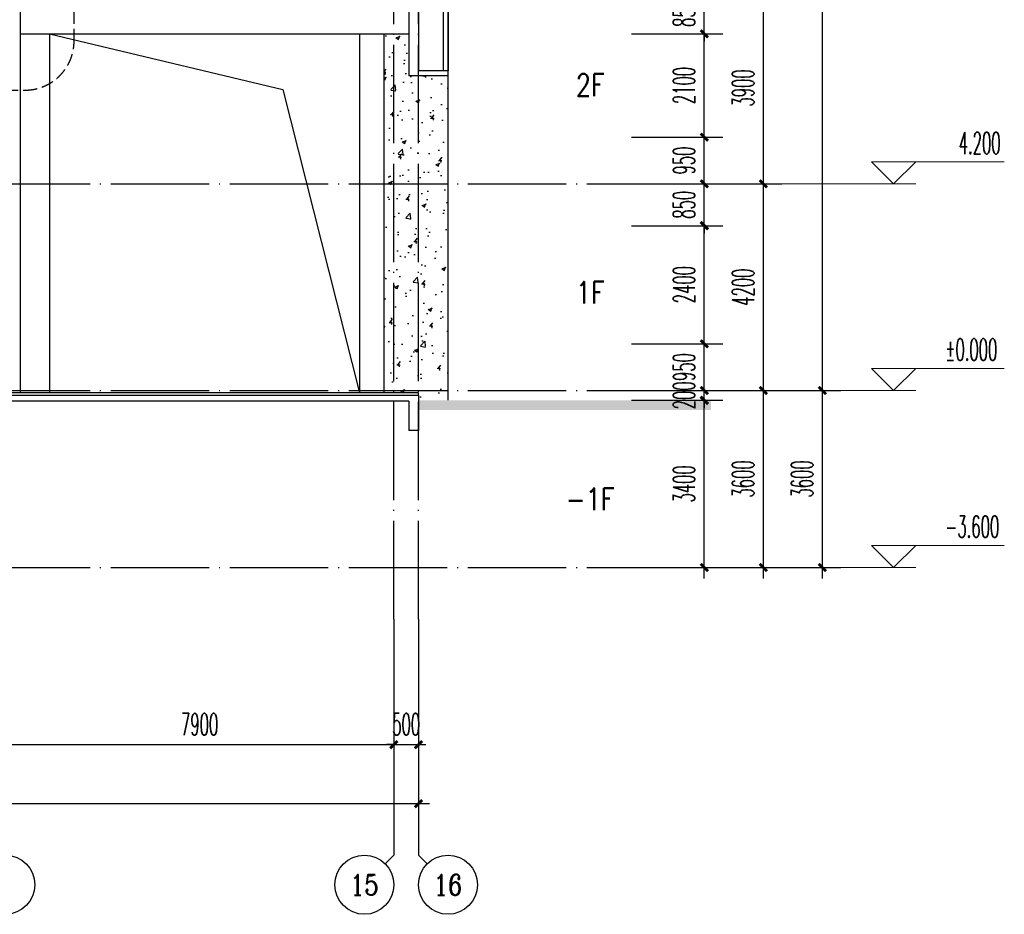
# Model space of a CAD drawing. Extents: x 1779708 to 7299578, y -1121471 to 88434.
# Tile 597 of 656: x 5553262 to 5573283, y -960332 to -942144. Entities that reach past the tile are written whole.
import ezdxf
from ezdxf.enums import TextEntityAlignment as Align

# ---------------------------------------------------------------- set-up
doc = ezdxf.new("R2010")
doc.units = 0
doc.header["$LTSCALE"] = 1000
doc.header["$MEASUREMENT"] = 0
doc.linetypes.add('DASH', pattern=[0.35, 0.25, -0.1])
doc.linetypes.add('DOTE', pattern=[2.42, 2, -0.2, 0.02, -0.2])
doc.layers.get('0').update_dxf_attribs({"linetype": 'CONTINUOUS'})
doc.layers.get('Defpoints').update_dxf_attribs({"linetype": 'CONTINUOUS'})
for name, color, linetype in [('AXIS', 3, 'CONTINUOUS'), ('AXIS_TEXT', 7, 'CONTINUOUS'), ('DIM_IDEN', 3, 'CONTINUOUS'), ('DOTE', 1, 'DOTE'), ('PUB_DIM', 3, 'CONTINUOUS'), ('PUB_TEXT', 7, 'CONTINUOUS'), ('WALL', 255, 'CONTINUOUS'), ('可见线', 6, 'CONTINUOUS'), ('立面中线', 140, 'CONTINUOUS'), ('立面填充图例白', 7, 'CONTINUOUS'), ('立面细线', 114, 'CONTINUOUS')]:
    doc.layers.add(name, color=color, linetype=linetype)
doc.layers.add('DIM_ELEV', color=3, linetype='CONTINUOUS', lineweight=13)
doc.styles.add('_TCH_AXIS', font='COMPLEX', dxfattribs={"bigfont": 'GBCBIG'})
doc.styles.add('_TCH_DIM', font='SIMPLEX.shx', dxfattribs={"width": 0.7, "bigfont": 'GBCBIG.shx'})
doc.styles.add('_TCH_DIM_T3', font='SIMPLEX.shx', dxfattribs={"width": 0.494118, "bigfont": 'GBCBIG.shx'})
doc.styles.add('dim_font', font='SIMPLEX.shx', dxfattribs={"width": 0.8})
doc.dimstyles.new('_TCH_ARCH&&150', dxfattribs={"dimtxt": 446.25, "dimasz": 150, "dimexe": 375, "dimexo": 450, "dimgap": 189.375, "dimtad": 1, "dimdec": 0, "dimzin": 0, "dimdsep": 46, "dimtxsty": '_TCH_DIM_T3', "dimblk": 'ARCHTICK', "dimcen": 0.09, "dimdle": 225, "dimclrt": 7, "dimazin": 2, "dimtfac": 1, "dimtdec": 0, "dimtix": 1, "dimtmove": 2, "dimatfit": 3, "dimfxl": 250, "dimtolj": 1, "dimtzin": 0, "dimarcsym": 0})

# ---------------------------------------------------------------- blocks, each defined once
blk = doc.blocks.new('_ArchTick')
at = {"color": 0, "linetype": 'ByBlock', "const_width": 0.4}
blk.add_lwpolyline([(-0.5, -0.5), (0.5, 0.5)], dxfattribs=at)
blk = doc.blocks.new('*D190')
at = {"layer": 'Defpoints', "color": 0, "transparency": 16777216}
for p in [(5567650, -949682), (5569583, -949682), (5567650, -953282)]:
    blk.add_point(p, dxfattribs=at)
at = {"layer": 'PUB_DIM', "color": 0, "lineweight": -2, "transparency": 16777216}
for p, q in [((5569583, -953507), (5569583, -949457)), ((5568100, -949682), (5569958, -949682)), ((5568100, -953282), (5569958, -953282))]:
    blk.add_line(p, q, dxfattribs=at)
at = {"layer": 'PUB_DIM', "color": 0, "lineweight": -2, "transparency": 16777216, "xscale": 150, "yscale": 150, "zscale": 150}
for p, rotation in [((5569583, -949682), 90), ((5569583, -953282), 270)]:
    blk.add_blockref('_ArchTick', p, dxfattribs=dict(at, rotation=rotation))
at = {"layer": 'PUB_DIM', "color": 7, "transparency": 16777216, "insert": (5569170, -951482), "char_height": 446.2, "attachment_point": 5, "rotation": 90, "style": '_TCH_DIM_T3'}
blk.add_mtext('\\A1;3600', dxfattribs=at)
blk = doc.blocks.new('*D191')
at = {"layer": 'Defpoints', "color": 0, "transparency": 16777216}
for p in [(5567650, -925932), (5569583, -925932), (5567650, -949682)]:
    blk.add_point(p, dxfattribs=at)
at = {"layer": 'PUB_DIM', "color": 0, "lineweight": -2, "transparency": 16777216}
for p, q in [((5569583, -949907), (5569583, -925707)), ((5568100, -925932), (5569958, -925932)), ((5568100, -949682), (5569958, -949682))]:
    blk.add_line(p, q, dxfattribs=at)
at = {"layer": 'PUB_DIM', "color": 0, "lineweight": -2, "transparency": 16777216, "xscale": 150, "yscale": 150, "zscale": 150}
for p, rotation in [((5569583, -925932), 90), ((5569583, -949682), 270)]:
    blk.add_blockref('_ArchTick', p, dxfattribs=dict(at, rotation=rotation))
at = {"layer": 'PUB_DIM', "color": 7, "transparency": 16777216, "insert": (5569170, -937807), "char_height": 446.2, "attachment_point": 5, "rotation": 90, "style": '_TCH_DIM_T3'}
blk.add_mtext('\\A1;23750', dxfattribs=at)
blk = doc.blocks.new('*D192')
at = {"layer": 'Defpoints', "color": 0, "transparency": 16777216}
for p in [(5566450, -949682), (5568383, -949682), (5566450, -953282)]:
    blk.add_point(p, dxfattribs=at)
at = {"layer": 'PUB_DIM', "color": 0, "lineweight": -2, "transparency": 16777216}
for p, q in [((5568383, -953507), (5568383, -949457)), ((5566900, -949682), (5568758, -949682)), ((5566900, -953282), (5568758, -953282))]:
    blk.add_line(p, q, dxfattribs=at)
at = {"layer": 'PUB_DIM', "color": 0, "lineweight": -2, "transparency": 16777216, "xscale": 150, "yscale": 150, "zscale": 150}
for p, rotation in [((5568383, -949682), 90), ((5568383, -953282), 270)]:
    blk.add_blockref('_ArchTick', p, dxfattribs=dict(at, rotation=rotation))
at = {"layer": 'PUB_DIM', "color": 7, "transparency": 16777216, "insert": (5567970, -951482), "char_height": 446.2, "attachment_point": 5, "rotation": 90, "style": '_TCH_DIM_T3'}
blk.add_mtext('\\A1;3600', dxfattribs=at)
blk = doc.blocks.new('*D193')
at = {"layer": 'Defpoints', "color": 0, "transparency": 16777216}
for p in [(5566450, -945482), (5568383, -945482), (5566450, -949682)]:
    blk.add_point(p, dxfattribs=at)
at = {"layer": 'PUB_DIM', "color": 0, "lineweight": -2, "transparency": 16777216}
for p, q in [((5568383, -949907), (5568383, -945257)), ((5566900, -945482), (5568758, -945482)), ((5566900, -949682), (5568758, -949682))]:
    blk.add_line(p, q, dxfattribs=at)
at = {"layer": 'PUB_DIM', "color": 0, "lineweight": -2, "transparency": 16777216, "xscale": 150, "yscale": 150, "zscale": 150}
for p, rotation in [((5568383, -945482), 90), ((5568383, -949682), 270)]:
    blk.add_blockref('_ArchTick', p, dxfattribs=dict(at, rotation=rotation))
at = {"layer": 'PUB_DIM', "color": 7, "transparency": 16777216, "insert": (5567970, -947582), "char_height": 446.2, "attachment_point": 5, "rotation": 90, "style": '_TCH_DIM_T3'}
blk.add_mtext('\\A1;4200', dxfattribs=at)
blk = doc.blocks.new('*D194')
at = {"layer": 'Defpoints', "color": 0, "transparency": 16777216}
for p in [(5566450, -941582), (5568383, -941582), (5566450, -945482)]:
    blk.add_point(p, dxfattribs=at)
at = {"layer": 'PUB_DIM', "color": 0, "lineweight": -2, "transparency": 16777216}
for p, q in [((5568383, -945707), (5568383, -941357)), ((5566900, -941582), (5568758, -941582)), ((5566900, -945482), (5568758, -945482))]:
    blk.add_line(p, q, dxfattribs=at)
at = {"layer": 'PUB_DIM', "color": 0, "lineweight": -2, "transparency": 16777216, "xscale": 150, "yscale": 150, "zscale": 150}
for p, rotation in [((5568383, -941582), 90), ((5568383, -945482), 270)]:
    blk.add_blockref('_ArchTick', p, dxfattribs=dict(at, rotation=rotation))
at = {"layer": 'PUB_DIM', "color": 7, "transparency": 16777216, "insert": (5567970, -943532), "char_height": 446.2, "attachment_point": 5, "rotation": 90, "style": '_TCH_DIM_T3'}
blk.add_mtext('\\A1;3900', dxfattribs=at)
blk = doc.blocks.new('*D199')
at = {"layer": 'AXIS', "color": 0, "lineweight": -2, "transparency": 16777216}
for p, q in [((5485771, -954782), (5485771, -958457)), ((5561371, -954782), (5561371, -958457)), ((5485546, -958082), (5561596, -958082))]:
    blk.add_line(p, q, dxfattribs=at)
at = {"layer": 'Defpoints', "color": 0, "transparency": 16777216}
for p in [(5485771, -954332), (5561371, -954332), (5561371, -958082)]:
    blk.add_point(p, dxfattribs=at)
at = {"layer": 'AXIS', "color": 0, "lineweight": -2, "transparency": 16777216, "xscale": 150, "yscale": 150, "zscale": 150, "rotation": 180}
blk.add_blockref('_ArchTick', (5485771, -958082), dxfattribs=at)
at = {"layer": 'AXIS', "color": 0, "lineweight": -2, "transparency": 16777216, "xscale": 150, "yscale": 150, "zscale": 150}
blk.add_blockref('_ArchTick', (5561371, -958082), dxfattribs=at)
at = {"layer": 'AXIS', "color": 7, "transparency": 16777216, "insert": (5523571, -957669), "char_height": 446.2, "attachment_point": 5, "style": '_TCH_DIM_T3'}
blk.add_mtext('\\A1;75600', dxfattribs=at)
blk = doc.blocks.new('*D212')
at = {"layer": 'AXIS', "color": 0, "lineweight": -2, "transparency": 16777216}
for p, q in [((5552971, -954782), (5552971, -957257)), ((5560871, -954782), (5560871, -957257)), ((5552746, -956882), (5561096, -956882))]:
    blk.add_line(p, q, dxfattribs=at)
at = {"layer": 'Defpoints', "color": 0, "transparency": 16777216}
for p in [(5552971, -954332), (5560871, -954332), (5560871, -956882)]:
    blk.add_point(p, dxfattribs=at)
at = {"layer": 'AXIS', "color": 0, "lineweight": -2, "transparency": 16777216, "xscale": 150, "yscale": 150, "zscale": 150, "rotation": 180}
blk.add_blockref('_ArchTick', (5552971, -956882), dxfattribs=at)
at = {"layer": 'AXIS', "color": 0, "lineweight": -2, "transparency": 16777216, "xscale": 150, "yscale": 150, "zscale": 150}
blk.add_blockref('_ArchTick', (5560871, -956882), dxfattribs=at)
at = {"layer": 'AXIS', "color": 7, "transparency": 16777216, "insert": (5556921, -956469), "char_height": 446.2, "attachment_point": 5, "style": '_TCH_DIM_T3'}
blk.add_mtext('\\A1;7900', dxfattribs=at)
blk = doc.blocks.new('*D213')
at = {"layer": 'AXIS', "color": 0, "lineweight": -2, "transparency": 16777216}
for p, q in [((5560871, -954782), (5560871, -957257)), ((5561371, -954782), (5561371, -957257)), ((5560871, -956882), (5560721, -956882)), ((5560871, -956882), (5561371, -956882)), ((5561371, -956882), (5561521, -956882))]:
    blk.add_line(p, q, dxfattribs=at)
at = {"layer": 'Defpoints', "color": 0, "transparency": 16777216}
for p in [(5560871, -954332), (5561371, -954332), (5561371, -956882)]:
    blk.add_point(p, dxfattribs=at)
at = {"layer": 'AXIS', "color": 0, "lineweight": -2, "transparency": 16777216, "xscale": 150, "yscale": 150, "zscale": 150}
blk.add_blockref('_ArchTick', (5560871, -956882), dxfattribs=at)
at = {"layer": 'AXIS', "color": 0, "lineweight": -2, "transparency": 16777216, "xscale": 150, "yscale": 150, "zscale": 150, "rotation": 180}
blk.add_blockref('_ArchTick', (5561371, -956882), dxfattribs=at)
at = {"layer": 'AXIS', "color": 7, "transparency": 16777216, "insert": (5561121, -956469), "char_height": 446.2, "attachment_point": 5, "style": '_TCH_DIM_T3'}
blk.add_mtext('\\A1;500', dxfattribs=at)
blk = doc.blocks.new('*D400')
at = {"layer": 'Defpoints', "color": 0, "transparency": 16777216}
for p in [(5565250, -949882), (5567183, -949882), (5565250, -953282)]:
    blk.add_point(p, dxfattribs=at)
at = {"layer": 'PUB_DIM', "color": 0, "lineweight": -2, "transparency": 16777216}
for p, q in [((5567183, -953507), (5567183, -949657)), ((5565700, -949882), (5567558, -949882)), ((5565700, -953282), (5567558, -953282))]:
    blk.add_line(p, q, dxfattribs=at)
at = {"layer": 'PUB_DIM', "color": 0, "lineweight": -2, "transparency": 16777216, "xscale": 150, "yscale": 150, "zscale": 150}
for p, rotation in [((5567183, -949882), 90), ((5567183, -953282), 270)]:
    blk.add_blockref('_ArchTick', p, dxfattribs=dict(at, rotation=rotation))
at = {"layer": 'PUB_DIM', "color": 7, "transparency": 16777216, "insert": (5566770, -951582), "char_height": 446.2, "attachment_point": 5, "rotation": 90, "style": '_TCH_DIM_T3'}
blk.add_mtext('\\A1;3400', dxfattribs=at)
blk = doc.blocks.new('*D401')
at = {"layer": 'Defpoints', "color": 0, "transparency": 16777216}
for p in [(5565250, -949682), (5567183, -949682), (5565250, -949882)]:
    blk.add_point(p, dxfattribs=at)
at = {"layer": 'PUB_DIM', "color": 0, "lineweight": -2, "transparency": 16777216}
for p, q in [((5567183, -949682), (5567183, -949532)), ((5565700, -949682), (5567558, -949682)), ((5567183, -949882), (5567183, -949682)), ((5565700, -949882), (5567558, -949882)), ((5567183, -949882), (5567183, -950032))]:
    blk.add_line(p, q, dxfattribs=at)
at = {"layer": 'PUB_DIM', "color": 0, "lineweight": -2, "transparency": 16777216, "xscale": 150, "yscale": 150, "zscale": 150}
for p, rotation in [((5567183, -949682), 270), ((5567183, -949882), 90)]:
    blk.add_blockref('_ArchTick', p, dxfattribs=dict(at, rotation=rotation))
at = {"layer": 'PUB_DIM', "color": 7, "transparency": 16777216, "insert": (5566770, -949782), "char_height": 446.2, "attachment_point": 5, "rotation": 90, "style": '_TCH_DIM_T3'}
blk.add_mtext('\\A1;200', dxfattribs=at)
blk = doc.blocks.new('*D402')
at = {"layer": 'Defpoints', "color": 0, "transparency": 16777216}
for p in [(5565250, -948732), (5567183, -948732), (5565250, -949682)]:
    blk.add_point(p, dxfattribs=at)
at = {"layer": 'PUB_DIM', "color": 0, "lineweight": -2, "transparency": 16777216}
for p, q in [((5567183, -949907), (5567183, -948507)), ((5565700, -948732), (5567558, -948732)), ((5565700, -949682), (5567558, -949682))]:
    blk.add_line(p, q, dxfattribs=at)
at = {"layer": 'PUB_DIM', "color": 0, "lineweight": -2, "transparency": 16777216, "xscale": 150, "yscale": 150, "zscale": 150}
for p, rotation in [((5567183, -948732), 90), ((5567183, -949682), 270)]:
    blk.add_blockref('_ArchTick', p, dxfattribs=dict(at, rotation=rotation))
at = {"layer": 'PUB_DIM', "color": 7, "transparency": 16777216, "insert": (5566770, -949207), "char_height": 446.2, "attachment_point": 5, "rotation": 90, "style": '_TCH_DIM_T3'}
blk.add_mtext('\\A1;950', dxfattribs=at)
blk = doc.blocks.new('*D403')
at = {"layer": 'Defpoints', "color": 0, "transparency": 16777216}
for p in [(5565250, -946332), (5567183, -946332), (5565250, -948732)]:
    blk.add_point(p, dxfattribs=at)
at = {"layer": 'PUB_DIM', "color": 0, "lineweight": -2, "transparency": 16777216}
for p, q in [((5567183, -948957), (5567183, -946107)), ((5565700, -946332), (5567558, -946332)), ((5565700, -948732), (5567558, -948732))]:
    blk.add_line(p, q, dxfattribs=at)
at = {"layer": 'PUB_DIM', "color": 0, "lineweight": -2, "transparency": 16777216, "xscale": 150, "yscale": 150, "zscale": 150}
for p, rotation in [((5567183, -946332), 90), ((5567183, -948732), 270)]:
    blk.add_blockref('_ArchTick', p, dxfattribs=dict(at, rotation=rotation))
at = {"layer": 'PUB_DIM', "color": 7, "transparency": 16777216, "insert": (5566770, -947532), "char_height": 446.2, "attachment_point": 5, "rotation": 90, "style": '_TCH_DIM_T3'}
blk.add_mtext('\\A1;2400', dxfattribs=at)
blk = doc.blocks.new('*D404')
at = {"layer": 'Defpoints', "color": 0, "transparency": 16777216}
for p in [(5565250, -945482), (5567183, -945482), (5565250, -946332)]:
    blk.add_point(p, dxfattribs=at)
at = {"layer": 'PUB_DIM', "color": 0, "lineweight": -2, "transparency": 16777216}
for p, q in [((5567183, -945482), (5567183, -945332)), ((5565700, -945482), (5567558, -945482)), ((5567183, -946332), (5567183, -945482)), ((5565700, -946332), (5567558, -946332)), ((5567183, -946332), (5567183, -946482))]:
    blk.add_line(p, q, dxfattribs=at)
at = {"layer": 'PUB_DIM', "color": 0, "lineweight": -2, "transparency": 16777216, "xscale": 150, "yscale": 150, "zscale": 150}
for p, rotation in [((5567183, -945482), 270), ((5567183, -946332), 90)]:
    blk.add_blockref('_ArchTick', p, dxfattribs=dict(at, rotation=rotation))
at = {"layer": 'PUB_DIM', "color": 7, "transparency": 16777216, "insert": (5566770, -945907), "char_height": 446.2, "attachment_point": 5, "rotation": 90, "style": '_TCH_DIM_T3'}
blk.add_mtext('\\A1;850', dxfattribs=at)
blk = doc.blocks.new('*D405')
at = {"layer": 'Defpoints', "color": 0, "transparency": 16777216}
for p in [(5565250, -944532), (5567183, -944532), (5565250, -945482)]:
    blk.add_point(p, dxfattribs=at)
at = {"layer": 'PUB_DIM', "color": 0, "lineweight": -2, "transparency": 16777216}
for p, q in [((5567183, -945707), (5567183, -944307)), ((5565700, -944532), (5567558, -944532)), ((5565700, -945482), (5567558, -945482))]:
    blk.add_line(p, q, dxfattribs=at)
at = {"layer": 'PUB_DIM', "color": 0, "lineweight": -2, "transparency": 16777216, "xscale": 150, "yscale": 150, "zscale": 150}
for p, rotation in [((5567183, -944532), 90), ((5567183, -945482), 270)]:
    blk.add_blockref('_ArchTick', p, dxfattribs=dict(at, rotation=rotation))
at = {"layer": 'PUB_DIM', "color": 7, "transparency": 16777216, "insert": (5566770, -945007), "char_height": 446.2, "attachment_point": 5, "rotation": 90, "style": '_TCH_DIM_T3'}
blk.add_mtext('\\A1;950', dxfattribs=at)
blk = doc.blocks.new('*D406')
at = {"layer": 'Defpoints', "color": 0, "transparency": 16777216}
for p in [(5565250, -942432), (5567183, -942432), (5565250, -944532)]:
    blk.add_point(p, dxfattribs=at)
at = {"layer": 'PUB_DIM', "color": 0, "lineweight": -2, "transparency": 16777216}
for p, q in [((5567183, -944757), (5567183, -942207)), ((5565700, -942432), (5567558, -942432)), ((5565700, -944532), (5567558, -944532))]:
    blk.add_line(p, q, dxfattribs=at)
at = {"layer": 'PUB_DIM', "color": 0, "lineweight": -2, "transparency": 16777216, "xscale": 150, "yscale": 150, "zscale": 150}
for p, rotation in [((5567183, -942432), 90), ((5567183, -944532), 270)]:
    blk.add_blockref('_ArchTick', p, dxfattribs=dict(at, rotation=rotation))
at = {"layer": 'PUB_DIM', "color": 7, "transparency": 16777216, "insert": (5566770, -943482), "char_height": 446.2, "attachment_point": 5, "rotation": 90, "style": '_TCH_DIM_T3'}
blk.add_mtext('\\A1;2100', dxfattribs=at)
blk = doc.blocks.new('*D407')
at = {"layer": 'Defpoints', "color": 0, "transparency": 16777216}
for p in [(5565250, -941582), (5567183, -941582), (5565250, -942432)]:
    blk.add_point(p, dxfattribs=at)
at = {"layer": 'PUB_DIM', "color": 0, "lineweight": -2, "transparency": 16777216}
for p, q in [((5567183, -941582), (5567183, -941432)), ((5565700, -941582), (5567558, -941582)), ((5567183, -942432), (5567183, -941582)), ((5565700, -942432), (5567558, -942432)), ((5567183, -942432), (5567183, -942582))]:
    blk.add_line(p, q, dxfattribs=at)
at = {"layer": 'PUB_DIM', "color": 0, "lineweight": -2, "transparency": 16777216, "xscale": 150, "yscale": 150, "zscale": 150}
for p, rotation in [((5567183, -941582), 270), ((5567183, -942432), 90)]:
    blk.add_blockref('_ArchTick', p, dxfattribs=dict(at, rotation=rotation))
at = {"layer": 'PUB_DIM', "color": 7, "transparency": 16777216, "insert": (5566770, -942007), "char_height": 446.2, "attachment_point": 5, "rotation": 90, "style": '_TCH_DIM_T3'}
blk.add_mtext('\\A1;850', dxfattribs=at)

msp = doc.modelspace()

# ---------------------------------------------------------------- hatches: boundary and pattern name
at = {"layer": '立面填充图例白'}
h = msp.add_hatch(dxfattribs=at)
h.set_pattern_fill('AR-CONC', color=0, scale=450, style=0)
h.set_pattern_definition([(50, (0, -3328.6), (819.83101, -71.725885), [85.725, -942.975]), (355, (0, -3328.6), (-158.59272, 859.75489), [68.58, -754.38]), (100.451, (68.3, -3334.6), (661.24126, 788.0251), [72.855, -801.405]), (46.1842, (0, -3100), (1219.85568, -189.19048), [128.5875, -1414.4625]), (96.6356, (101.7, -3115.8), (1068.31906, 1113.415), [109.2825, -1202.1075]), (351.184, (0, -3100), (1068.32073, 1113.41303), [102.87, -1131.57]), (21, (114.3, -3157.15), (682.26696, -460.19483), [85.725, -942.975]), (326, (114.3, -3157.15), (278.10913, 828.84585), [68.58, -754.38]), (71.4514, (171.16, -3195.5), (960.37421, 368.65286), [72.855, -801.405]), (37.5, (0, -3328.6), (13.898715, 380.497675), [0, -745.236, 0, -765.81, 0, -757.2375]), (7.5, (0, -3328.6), (300.68848, 450.812587), [0, -436.626, 0, -728.091, 0, -288.6075]), (327.5, (-254.9, -3328.6), (610.157678, -25.779348), [0, -285.75, 0, -891.54, 0, -1183.005]), (317.5, (-369.2, -3328.6), (666.581316, 114.41921), [0, -371.475, 0, -592.074, 0, -840.105])])
h.paths.add_polyline_path([(5561971.5, -943281.9), (5561871.5, -943281.9), (5561371.5, -943281.9), (5561371.5, -945481.9), (5561971.5, -945481.9)])
h.paths.add_polyline_path([(5561371.5, -943281.9), (5561171.5, -943281.9), (5561171.5, -942431.9), (5560871.5, -942431.9), (5560871.5, -945481.9), (5561371.5, -945481.9)])
h.paths.add_polyline_path([(5560871.5, -942431.9), (5560671.5, -942431.9), (5560671.5, -945481.9), (5560871.5, -945481.9)])
h.paths.add_polyline_path([(5560871.5, -945481.9), (5560671.5, -945481.9), (5560671.5, -949681.9), (5560871.5, -949681.9)])
h.paths.add_polyline_path([(5561371.5, -945481.9), (5560871.5, -945481.9), (5560871.5, -949681.9), (5561371.5, -949681.9)])
h.paths.add_polyline_path([(5561971.5, -945481.9), (5561371.5, -945481.9), (5561371.5, -949681.9), (5561971.5, -949681.9)])
h.paths.add_polyline_path([(5561971.5, -949681.9), (5561371.5, -949681.9), (5561371.5, -949881.9), (5561971.5, -949881.9)])
h.paths.add_polyline_path([(5561371.5, -949681.9), (5560871.5, -949681.9), (5560871.5, -949731.9), (5561371.5, -949731.9)])
h.paths.add_polyline_path([(5560871.5, -949681.9), (5560671.5, -949681.9), (5560671.5, -949731.9), (5560871.5, -949731.9)])

# ---------------------------------------------------------------- linework, layer by layer
at = {"layer": 'AXIS'}
for p, q in [((5560871.5, -954331.9), (5560871.5, -959131.9)), ((5561371.5, -954331.9), (5561371.5, -959131.9)), ((5560695.7, -959307.6), (5560871.5, -959131.9)), ((5561547.2, -959307.6), (5561371.5, -959131.9))]:
    msp.add_line(p, q, dxfattribs=at)
for centre in [(5552971.5, -959731.9), (5560271.5, -959731.9), (5561971.5, -959731.9)]:
    msp.add_circle(centre, 600, dxfattribs=at)
at = {"layer": 'DIM_ELEV'}
for p, q in [((5571032.7, -945481.9), (5570582.7, -945031.9)), ((5570582.7, -945031.9), (5573282.7, -945031.9)), ((5571032.7, -945481.9), (5571482.7, -945031.9)), ((5568557.7, -945481.9), (5571482.7, -945481.9)), ((5571032.7, -949681.9), (5570582.7, -949231.9)), ((5570582.7, -949231.9), (5573282.7, -949231.9)), ((5571032.7, -949681.9), (5571482.7, -949231.9)), ((5568557.7, -949681.9), (5571482.7, -949681.9)), ((5571032.7, -953281.9), (5570582.7, -952831.9)), ((5570582.7, -952831.9), (5573282.7, -952831.9)), ((5571032.7, -953281.9), (5571482.7, -952831.9)), ((5568557.7, -953281.9), (5571482.7, -953281.9))]:
    msp.add_line(p, q, dxfattribs=at)
at = {"layer": 'DIM_IDEN', "linetype": 'DASH'}
msp.add_lwpolyline([(5552280.9, -943576.2), (5553368.6, -943576.2, 0.4142136), (5554368.6, -942576.2), (5554368.6, -921621.9, 0.4142136), (5553368.6, -920621.9), (5552280.9, -920621.9, 0.4142136), (5551280.9, -921621.9), (5551280.9, -942576.2, 0.4142136)], format="xyb", close=True, dxfattribs=at)
at = {"layer": 'DOTE'}
for p, q in [((5560871.5, -954331.9), (5560871.5, -925931.9)), ((5561371.5, -954331.9), (5561371.5, -925931.9)), ((5477674.9, -945481.9), (5567316.7, -945481.9)), ((5477674.9, -949681.9), (5567316.7, -949681.9)), ((5477674.9, -953281.9), (5567316.7, -953281.9))]:
    msp.add_line(p, q, dxfattribs=at)
at = {"layer": 'WALL'}
for p, q in [((5561871.5, -940831.9), (5561871.5, -943181.9)), ((5561971.5, -940831.9), (5561971.5, -943181.9)), ((5561171.5, -941901.9), (5561171.5, -943281.9)), ((5561371.5, -941881.9), (5561371.5, -943181.9)), ((5561871.5, -943281.9), (5561171.5, -943281.9)), ((5561871.5, -943181.9), (5561371.5, -943181.9)), ((5561971.5, -943181.9), (5561871.5, -943181.9)), ((5561971.5, -943281.9), (5561871.5, -943281.9)), ((5561971.5, -943281.9), (5561971.5, -943181.9)), ((5561371.5, -949781.9), (5552971.5, -949781.9)), ((5561171.5, -949901.9), (5552971.5, -949901.9)), ((5561171.5, -949901.9), (5561171.5, -950492.9)), ((5561371.5, -949781.9), (5561371.5, -950492.9)), ((5561371.5, -950492.9), (5561171.5, -950492.9))]:
    msp.add_line(p, q, dxfattribs=at)
at = {"layer": '可见线', "const_width": 200}
msp.add_lwpolyline([(5567316.7, -949981.9), (5561371.5, -949981.9)], dxfattribs=at)
at = {"layer": '立面中线'}
for p, q in [((5561971.5, -949881.9), (5561971.5, -940781.9)), ((5553271.5, -941881.9), (5553271.5, -949731.9)), ((5560671.5, -949731.9), (5560671.5, -942431.9))]:
    msp.add_line(p, q, dxfattribs=at)
for points in [[(5553271.5, -942431.9), (5561171.5, -942431.9)], [(5561371.5, -949781.9), (5561371.5, -949731.9), (5553021.5, -949731.9)]]:
    msp.add_lwpolyline(points, dxfattribs=at)
at = {"layer": '立面细线'}
for points in [[(5553871.5, -942431.9), (5553871.5, -949731.9)], [(5553871.5, -942431.9), (5558615.8, -943566.2), (5560171.5, -949731.9)], [(5560171.5, -942431.9), (5560171.5, -949731.9)]]:
    msp.add_lwpolyline(points, dxfattribs=at)

# ---------------------------------------------------------------- texts
at = {"layer": 'AXIS_TEXT', "color": 7, "style": '_TCH_AXIS'}
for s, p, p2 in [('15', (5559979.9, -959943), (5560563, -959943)), ('16', (5561679.9, -959943), (5562263, -959943))]:
    msp.add_text(s, height=422.29, dxfattribs=at).set_placement(p, p2, align=Align.FIT)
at = {"layer": 'PUB_DIM', "color": 7, "char_height": 450, "attachment_point": 5, "style": 'dim_font'}
for s, insert in [('2F', (5564863.2, -943471.9)), ('1F', (5564863.2, -947691.6)), ('-1F', (5564863.2, -951891.6))]:
    msp.add_mtext(s, dxfattribs=dict(at, insert=insert))
at = {"layer": 'PUB_TEXT', "color": 7, "style": '_TCH_DIM', "width": 0.494118}
for s, p in [('4.200', (5572355.7, -944874.4)), ('%%P0.000', (5572082.7, -949074.4)), ('-3.600', (5572082.7, -952674.4))]:
    msp.add_text(s, height=446.25, dxfattribs=at).set_placement(p)

# ---------------------------------------------------------------- dimensions: what is measured, and where the dimension line sits
at = {"layer": 'AXIS'}
for p1, p2, distance, picture, middle in [((5485771.5, -954331.9), (5561371.5, -954331.9), -3750, '*D199', (5523571.5, -957669.4)), ((5552971.5, -954331.9), (5560871.5, -954331.9), -2550, '*D212', (5556921.5, -956469.4)), ((5560871.5, -954331.9), (5561371.5, -954331.9), -2550, '*D213', (5561121.5, -956469.4))]:
    dim = msp.add_aligned_dim(p1=p1, p2=p2, distance=distance, dimstyle='_TCH_ARCH&&150', dxfattribs=at)
    dim.commit()
    dim.dimension.update_dxf_attribs({"geometry": picture, "text_midpoint": middle})
at = {"layer": 'PUB_DIM'}
for p1, p2, picture, middle in [((5567649.9, -949681.9), (5567649.9, -925931.9), '*D191', (5569170.2, -937806.9)), ((5566449.9, -945481.9), (5566449.9, -941581.9), '*D194', (5567970.2, -943531.9)), ((5565249.9, -942431.9), (5565249.9, -941581.9), '*D407', (5566770.2, -942006.9)), ((5565249.9, -944531.9), (5565249.9, -942431.9), '*D406', (5566770.2, -943481.9)), ((5565249.9, -945481.9), (5565249.9, -944531.9), '*D405', (5566770.2, -945006.9)), ((5565249.9, -946331.9), (5565249.9, -945481.9), '*D404', (5566770.2, -945906.9)), ((5566449.9, -949681.9), (5566449.9, -945481.9), '*D193', (5567970.2, -947581.9)), ((5565249.9, -948731.9), (5565249.9, -946331.9), '*D403', (5566770.2, -947531.9)), ((5565249.9, -949681.9), (5565249.9, -948731.9), '*D402', (5566770.2, -949206.9)), ((5565249.9, -949881.9), (5565249.9, -949681.9), '*D401', (5566770.2, -949781.9)), ((5566449.9, -953281.9), (5566449.9, -949681.9), '*D192', (5567970.2, -951481.9)), ((5567649.9, -953281.9), (5567649.9, -949681.9), '*D190', (5569170.2, -951481.9)), ((5565249.9, -953281.9), (5565249.9, -949881.9), '*D400', (5566770.2, -951581.9))]:
    dim = msp.add_aligned_dim(p1=p1, p2=p2, distance=-1932.8, dimstyle='_TCH_ARCH&&150', dxfattribs=at)
    dim.commit()
    dim.dimension.update_dxf_attribs({"geometry": picture, "text_midpoint": middle})

doc.saveas('drawing.dxf')
